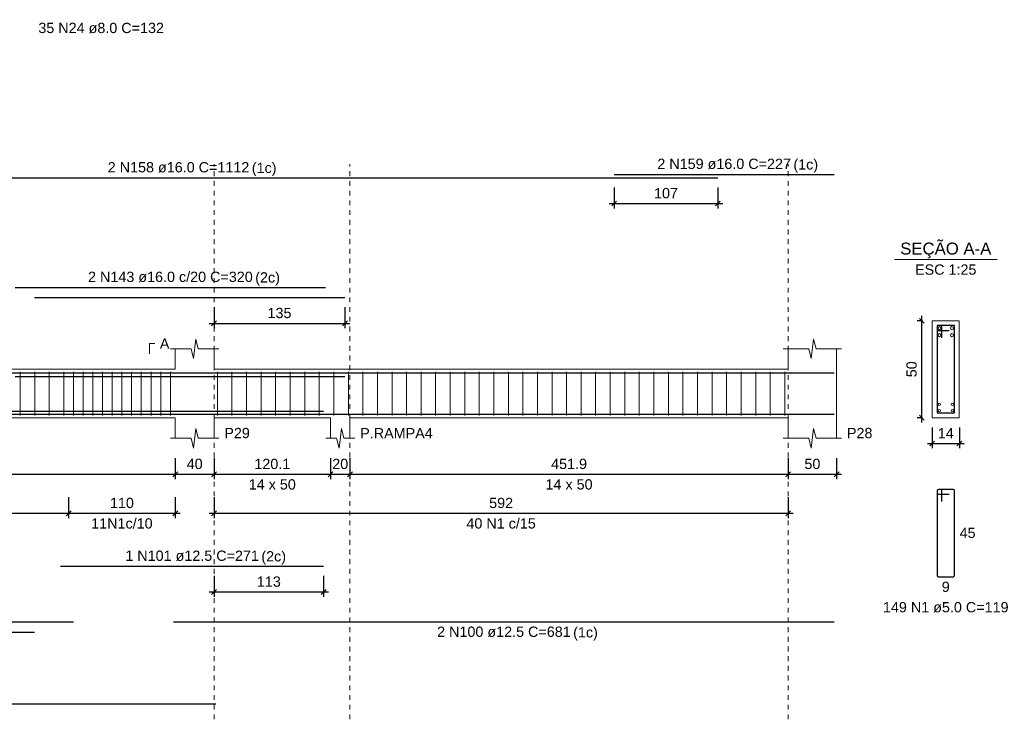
# Model space of a CAD drawing. Header units: millimetres. Extents: x 10 to 1250, y -62 to 528.
# Tile 326 of 656: x 543 to 563, y 163 to 177. Entities that reach past the tile are written whole.
import ezdxf

# ---------------------------------------------------------------- set-up
doc = ezdxf.new("R2010")
doc.units = ezdxf.units.MM
doc.header["$LTSCALE"] = 0.05
doc.linetypes.add('DOT', pattern=[6.35, 0, -6.35])
for name, color, linetype, lineweight in [('Descrição da armadura', 7, 'Continuous', 5), ('DT-Arm complementar', 5, 'Continuous', 5), ('DT-Barras na forma', 2, 'Continuous', 30), ('DT-Barras no corte', 5, 'Continuous', 5), ('DT-Barras rebatidas', 2, 'Continuous', 30), ('DT-Cotas', 9, 'Continuous', 5), ('DT-Forma', 5, 'Continuous', 5), ('DT-Pontilhado', 9, 'DOT', 5), ('DT-Textos', 7, 'Continuous', 5), ('Textos armaduras', 7, 'Continuous', 5)]:
    doc.layers.add(name, color=color, linetype=linetype, lineweight=lineweight)
doc.styles.add('Arial', font='arial.ttf')
doc.styles.get("Standard").update_dxf_attribs({"font": 'arial.ttf'})
doc.dimstyles.new('UM_25.000000', dxfattribs={"dimtxt": 0.18, "dimasz": 0.1, "dimexe": 0.1, "dimexo": 0.2, "dimgap": 0, "dimtad": 1, "dimtih": 1, "dimtoh": 1, "dimdec": 1, "dimlfac": 25, "dimzin": 0, "dimdsep": 46, "dimtxsty": 'Standard', "dimcen": 0.09, "dimdle": 0.1, "dimadec": 1, "dimazin": 2, "dimtfac": 1, "dimtdec": 4, "dimtofl": 0, "dimtmove": 0, "dimatfit": 3, "dimfxl": 1, "dimtolj": 1, "dimarcsym": 0})
doc.dimstyles.new('UM_50.000000', dxfattribs={"dimtxt": 0.18, "dimasz": 0.1, "dimexe": 0.1, "dimexo": 0.2, "dimgap": 0.1, "dimtad": 1, "dimdec": 1, "dimlfac": 50, "dimzin": 0, "dimdsep": 46, "dimtxsty": 'Standard', "dimblk": 'OBLIQUE', "dimcen": 0.09, "dimdle": 0.1, "dimadec": 1, "dimazin": 2, "dimtfac": 1, "dimtdec": 1, "dimtofl": 0, "dimtmove": 0, "dimatfit": 3, "dimldrblk": 'OBLIQUE', "dimfxl": 1, "dimtolj": 1, "dimarcsym": 1})

# ---------------------------------------------------------------- blocks, each defined once
blk = doc.blocks.new('_Oblique')
at = {"color": 0, "linetype": 'ByBlock', "lineweight": -2}
blk.add_line((-0.5, -0.5), (0.5, 0.5), dxfattribs=at)
blk = doc.blocks.new('*D2021')
at = {"layer": 'Defpoints', "color": 0, "transparency": 16777216}
for p in [(533.696, 168.606), (545.795, 168.606), (545.795, 168.077)]:
    blk.add_point(p, dxfattribs=at)
at = {"layer": 'DT-Cotas', "color": 0, "lineweight": -2, "transparency": 16777216}
for p, q in [((533.696, 168.406), (533.696, 167.977)), ((545.795, 168.406), (545.795, 167.977)), ((533.596, 168.077), (545.895, 168.077))]:
    blk.add_line(p, q, dxfattribs=at)
at = {"layer": 'DT-Cotas', "color": 0, "lineweight": -2, "transparency": 16777216, "xscale": 0.1, "yscale": 0.1, "zscale": 0.1, "rotation": 180}
blk.add_blockref('_Oblique', (533.696, 168.077), dxfattribs=at)
at = {"layer": 'DT-Cotas', "color": 0, "lineweight": -2, "transparency": 16777216, "xscale": 0.1, "yscale": 0.1, "zscale": 0.1}
blk.add_blockref('_Oblique', (545.795, 168.077), dxfattribs=at)
at = {"layer": 'DT-Cotas', "transparency": 16777216, "insert": (539.745, 168.289), "char_height": 0.2118, "attachment_point": 5, "rotation": 0.0057, "style": 'Arial'}
blk.add_mtext('\\A1;604.9', dxfattribs=at)
blk = doc.blocks.new('*D2022')
at = {"layer": 'Defpoints', "color": 0, "transparency": 16777216}
for p in [(545.795, 168.606), (546.595, 168.606), (546.595, 168.077)]:
    blk.add_point(p, dxfattribs=at)
at = {"layer": 'DT-Cotas', "color": 0, "lineweight": -2, "transparency": 16777216}
for p, q in [((545.795, 168.406), (545.795, 167.977)), ((546.595, 168.406), (546.595, 167.977)), ((545.695, 168.077), (546.695, 168.077))]:
    blk.add_line(p, q, dxfattribs=at)
at = {"layer": 'DT-Cotas', "color": 0, "lineweight": -2, "transparency": 16777216, "xscale": 0.1, "yscale": 0.1, "zscale": 0.1, "rotation": 180}
blk.add_blockref('_Oblique', (545.795, 168.077), dxfattribs=at)
at = {"layer": 'DT-Cotas', "color": 0, "lineweight": -2, "transparency": 16777216, "xscale": 0.1, "yscale": 0.1, "zscale": 0.1}
blk.add_blockref('_Oblique', (546.595, 168.077), dxfattribs=at)
at = {"layer": 'DT-Cotas', "transparency": 16777216, "insert": (546.195, 168.289), "char_height": 0.2118, "attachment_point": 5, "rotation": 0.0057, "style": 'Arial'}
blk.add_mtext('\\A1;40', dxfattribs=at)
blk = doc.blocks.new('*D2023')
at = {"layer": 'Defpoints', "color": 0, "transparency": 16777216}
for p in [(546.595, 168.606), (548.997, 168.606), (548.997, 168.077)]:
    blk.add_point(p, dxfattribs=at)
at = {"layer": 'DT-Cotas', "color": 0, "lineweight": -2, "transparency": 16777216}
for p, q in [((546.595, 168.406), (546.595, 167.977)), ((548.997, 168.406), (548.997, 167.977)), ((546.495, 168.077), (549.097, 168.077))]:
    blk.add_line(p, q, dxfattribs=at)
at = {"layer": 'DT-Cotas', "color": 0, "lineweight": -2, "transparency": 16777216, "xscale": 0.1, "yscale": 0.1, "zscale": 0.1, "rotation": 180}
blk.add_blockref('_Oblique', (546.595, 168.077), dxfattribs=at)
at = {"layer": 'DT-Cotas', "color": 0, "lineweight": -2, "transparency": 16777216, "xscale": 0.1, "yscale": 0.1, "zscale": 0.1}
blk.add_blockref('_Oblique', (548.997, 168.077), dxfattribs=at)
at = {"layer": 'DT-Cotas', "transparency": 16777216, "insert": (547.796, 168.289), "char_height": 0.2118, "attachment_point": 5, "rotation": 0.0057, "style": 'Arial'}
blk.add_mtext('\\A1;120.1', dxfattribs=at)
blk = doc.blocks.new('*D2024')
at = {"layer": 'Defpoints', "color": 0, "transparency": 16777216}
for p in [(548.997, 168.606), (549.397, 168.606), (549.397, 168.077)]:
    blk.add_point(p, dxfattribs=at)
at = {"layer": 'DT-Cotas', "color": 0, "lineweight": -2, "transparency": 16777216}
for p, q in [((548.997, 168.406), (548.997, 167.977)), ((549.397, 168.406), (549.397, 167.977)), ((548.897, 168.077), (549.497, 168.077))]:
    blk.add_line(p, q, dxfattribs=at)
at = {"layer": 'DT-Cotas', "color": 0, "lineweight": -2, "transparency": 16777216, "xscale": 0.1, "yscale": 0.1, "zscale": 0.1, "rotation": 180}
blk.add_blockref('_Oblique', (548.997, 168.077), dxfattribs=at)
at = {"layer": 'DT-Cotas', "color": 0, "lineweight": -2, "transparency": 16777216, "xscale": 0.1, "yscale": 0.1, "zscale": 0.1}
blk.add_blockref('_Oblique', (549.397, 168.077), dxfattribs=at)
at = {"layer": 'DT-Cotas', "transparency": 16777216, "insert": (549.197, 168.289), "char_height": 0.2118, "attachment_point": 5, "rotation": 0.0057, "style": 'Arial'}
blk.add_mtext('\\A1;20', dxfattribs=at)
blk = doc.blocks.new('*D2025')
at = {"layer": 'Defpoints', "color": 0, "transparency": 16777216}
for p in [(549.397, 168.606), (558.435, 168.606), (558.435, 168.077)]:
    blk.add_point(p, dxfattribs=at)
at = {"layer": 'DT-Cotas', "color": 0, "lineweight": -2, "transparency": 16777216}
for p, q in [((549.397, 168.406), (549.397, 167.977)), ((558.435, 168.406), (558.435, 167.977)), ((549.297, 168.077), (558.535, 168.077))]:
    blk.add_line(p, q, dxfattribs=at)
at = {"layer": 'DT-Cotas', "color": 0, "lineweight": -2, "transparency": 16777216, "xscale": 0.1, "yscale": 0.1, "zscale": 0.1, "rotation": 180}
blk.add_blockref('_Oblique', (549.397, 168.077), dxfattribs=at)
at = {"layer": 'DT-Cotas', "color": 0, "lineweight": -2, "transparency": 16777216, "xscale": 0.1, "yscale": 0.1, "zscale": 0.1}
blk.add_blockref('_Oblique', (558.435, 168.077), dxfattribs=at)
at = {"layer": 'DT-Cotas', "transparency": 16777216, "insert": (553.916, 168.289), "char_height": 0.2118, "attachment_point": 5, "rotation": 0.0057, "style": 'Arial'}
blk.add_mtext('\\A1;451.9', dxfattribs=at)
blk = doc.blocks.new('*D2026')
at = {"layer": 'Defpoints', "color": 0, "transparency": 16777216}
for p in [(558.435, 168.606), (559.435, 168.606), (559.435, 168.077)]:
    blk.add_point(p, dxfattribs=at)
at = {"layer": 'DT-Cotas', "color": 0, "lineweight": -2, "transparency": 16777216}
for p, q in [((558.435, 168.406), (558.435, 167.977)), ((559.435, 168.406), (559.435, 167.977)), ((558.335, 168.077), (559.535, 168.077))]:
    blk.add_line(p, q, dxfattribs=at)
at = {"layer": 'DT-Cotas', "color": 0, "lineweight": -2, "transparency": 16777216, "xscale": 0.1, "yscale": 0.1, "zscale": 0.1, "rotation": 180}
blk.add_blockref('_Oblique', (558.435, 168.077), dxfattribs=at)
at = {"layer": 'DT-Cotas', "color": 0, "lineweight": -2, "transparency": 16777216, "xscale": 0.1, "yscale": 0.1, "zscale": 0.1}
blk.add_blockref('_Oblique', (559.435, 168.077), dxfattribs=at)
at = {"layer": 'DT-Cotas', "transparency": 16777216, "insert": (558.935, 168.289), "char_height": 0.2118, "attachment_point": 5, "rotation": 0.0057, "style": 'Arial'}
blk.add_mtext('\\A1;50', dxfattribs=at)
blk = doc.blocks.new('*D2013')
at = {"layer": 'Defpoints', "color": 0, "transparency": 16777216}
for p in [(543.595, 167.801), (545.795, 167.801), (545.795, 167.272)]:
    blk.add_point(p, dxfattribs=at)
at = {"layer": 'DT-Cotas', "color": 0, "lineweight": -2, "transparency": 16777216}
for p, q in [((543.595, 167.601), (543.595, 167.172)), ((545.795, 167.601), (545.795, 167.172)), ((543.495, 167.272), (545.895, 167.272))]:
    blk.add_line(p, q, dxfattribs=at)
at = {"layer": 'DT-Cotas', "color": 0, "lineweight": -2, "transparency": 16777216, "xscale": 0.1, "yscale": 0.1, "zscale": 0.1, "rotation": 180}
blk.add_blockref('_Oblique', (543.595, 167.272), dxfattribs=at)
at = {"layer": 'DT-Cotas', "color": 0, "lineweight": -2, "transparency": 16777216, "xscale": 0.1, "yscale": 0.1, "zscale": 0.1}
blk.add_blockref('_Oblique', (545.795, 167.272), dxfattribs=at)
at = {"layer": 'DT-Cotas', "transparency": 16777216, "insert": (544.695, 167.484), "char_height": 0.2118, "attachment_point": 5, "rotation": 0.0057, "style": 'Arial'}
blk.add_mtext('\\A1;110', dxfattribs=at)
blk = doc.blocks.new('*D2014')
at = {"layer": 'Defpoints', "color": 0, "transparency": 16777216}
for p in [(535.896, 167.801), (543.595, 167.801), (543.595, 167.272)]:
    blk.add_point(p, dxfattribs=at)
at = {"layer": 'DT-Cotas', "color": 0, "lineweight": -2, "transparency": 16777216}
for p, q in [((535.896, 167.601), (535.896, 167.172)), ((543.595, 167.601), (543.595, 167.172)), ((535.796, 167.272), (543.695, 167.272))]:
    blk.add_line(p, q, dxfattribs=at)
at = {"layer": 'DT-Cotas', "color": 0, "lineweight": -2, "transparency": 16777216, "xscale": 0.1, "yscale": 0.1, "zscale": 0.1, "rotation": 180}
blk.add_blockref('_Oblique', (535.896, 167.272), dxfattribs=at)
at = {"layer": 'DT-Cotas', "color": 0, "lineweight": -2, "transparency": 16777216, "xscale": 0.1, "yscale": 0.1, "zscale": 0.1}
blk.add_blockref('_Oblique', (543.595, 167.272), dxfattribs=at)
at = {"layer": 'DT-Cotas', "transparency": 16777216, "insert": (539.745, 167.484), "char_height": 0.2118, "attachment_point": 5, "rotation": 0.0057, "style": 'Arial'}
blk.add_mtext('\\A1;384.9', dxfattribs=at)
blk = doc.blocks.new('*D2015')
at = {"layer": 'Defpoints', "color": 0, "transparency": 16777216}
for p in [(546.595, 167.801), (558.435, 167.801), (558.435, 167.272)]:
    blk.add_point(p, dxfattribs=at)
at = {"layer": 'DT-Cotas', "color": 0, "lineweight": -2, "transparency": 16777216}
for p, q in [((546.595, 167.601), (546.595, 167.172)), ((558.435, 167.601), (558.435, 167.172)), ((546.495, 167.272), (558.535, 167.272))]:
    blk.add_line(p, q, dxfattribs=at)
at = {"layer": 'DT-Cotas', "color": 0, "lineweight": -2, "transparency": 16777216, "xscale": 0.1, "yscale": 0.1, "zscale": 0.1, "rotation": 180}
blk.add_blockref('_Oblique', (546.595, 167.272), dxfattribs=at)
at = {"layer": 'DT-Cotas', "color": 0, "lineweight": -2, "transparency": 16777216, "xscale": 0.1, "yscale": 0.1, "zscale": 0.1}
blk.add_blockref('_Oblique', (558.435, 167.272), dxfattribs=at)
at = {"layer": 'DT-Cotas', "transparency": 16777216, "insert": (552.515, 167.484), "char_height": 0.2118, "attachment_point": 5, "rotation": 0.0057, "style": 'Arial'}
blk.add_mtext('\\A1;592', dxfattribs=at)
blk = doc.blocks.new('*D2033')
at = {"layer": 'Defpoints', "color": 0, "transparency": 16777216}
for p in [(546.595, 166.179), (548.855, 166.179), (548.855, 165.65)]:
    blk.add_point(p, dxfattribs=at)
at = {"layer": 'DT-Cotas', "color": 0, "lineweight": -2, "transparency": 16777216}
for p, q in [((546.595, 165.979), (546.595, 165.55)), ((548.855, 165.979), (548.855, 165.55)), ((546.495, 165.65), (548.955, 165.65))]:
    blk.add_line(p, q, dxfattribs=at)
at = {"layer": 'DT-Cotas', "color": 0, "lineweight": -2, "transparency": 16777216, "xscale": 0.1, "yscale": 0.1, "zscale": 0.1, "rotation": 180}
blk.add_blockref('_Oblique', (546.595, 165.65), dxfattribs=at)
at = {"layer": 'DT-Cotas', "color": 0, "lineweight": -2, "transparency": 16777216, "xscale": 0.1, "yscale": 0.1, "zscale": 0.1}
blk.add_blockref('_Oblique', (548.855, 165.65), dxfattribs=at)
at = {"layer": 'DT-Cotas', "transparency": 16777216, "insert": (547.725, 165.862), "char_height": 0.2118, "attachment_point": 5, "rotation": 0.0057, "style": 'Arial'}
blk.add_mtext('\\A1;113', dxfattribs=at)
blk = doc.blocks.new('*D2036')
at = {"layer": 'Defpoints', "color": 0, "transparency": 16777216}
for p in [(546.595, 171.719), (549.295, 171.719), (549.295, 171.189)]:
    blk.add_point(p, dxfattribs=at)
at = {"layer": 'DT-Cotas', "color": 0, "lineweight": -2, "transparency": 16777216}
for p, q in [((546.595, 171.519), (546.595, 171.089)), ((549.295, 171.519), (549.295, 171.089)), ((546.495, 171.189), (549.395, 171.189))]:
    blk.add_line(p, q, dxfattribs=at)
at = {"layer": 'DT-Cotas', "color": 0, "lineweight": -2, "transparency": 16777216, "xscale": 0.1, "yscale": 0.1, "zscale": 0.1, "rotation": 180}
blk.add_blockref('_Oblique', (546.595, 171.189), dxfattribs=at)
at = {"layer": 'DT-Cotas', "color": 0, "lineweight": -2, "transparency": 16777216, "xscale": 0.1, "yscale": 0.1, "zscale": 0.1}
blk.add_blockref('_Oblique', (549.295, 171.189), dxfattribs=at)
at = {"layer": 'DT-Cotas', "transparency": 16777216, "insert": (547.945, 171.401), "char_height": 0.2118, "attachment_point": 5, "rotation": 0.0057, "style": 'Arial'}
blk.add_mtext('\\A1;135', dxfattribs=at)
blk = doc.blocks.new('*D2038')
at = {"layer": 'Defpoints', "color": 0, "transparency": 16777216}
for p in [(554.845, 174.19), (556.985, 174.19), (556.985, 173.66)]:
    blk.add_point(p, dxfattribs=at)
at = {"layer": 'DT-Cotas', "color": 0, "lineweight": -2, "transparency": 16777216}
for p, q in [((554.845, 173.99), (554.845, 173.56)), ((556.985, 173.99), (556.985, 173.56)), ((554.745, 173.66), (557.085, 173.66))]:
    blk.add_line(p, q, dxfattribs=at)
at = {"layer": 'DT-Cotas', "color": 0, "lineweight": -2, "transparency": 16777216, "xscale": 0.1, "yscale": 0.1, "zscale": 0.1, "rotation": 180}
blk.add_blockref('_Oblique', (554.845, 173.66), dxfattribs=at)
at = {"layer": 'DT-Cotas', "color": 0, "lineweight": -2, "transparency": 16777216, "xscale": 0.1, "yscale": 0.1, "zscale": 0.1}
blk.add_blockref('_Oblique', (556.985, 173.66), dxfattribs=at)
at = {"layer": 'DT-Cotas', "transparency": 16777216, "insert": (555.915, 173.872), "char_height": 0.2118, "attachment_point": 5, "rotation": 0.0057, "style": 'Arial'}
blk.add_mtext('\\A1;107', dxfattribs=at)
blk = doc.blocks.new('*D2044')
at = {"layer": 'Defpoints', "color": 0, "transparency": 16777216}
for p in [(561.193, 171.242), (561.405, 171.242), (561.405, 169.242)]:
    blk.add_point(p, dxfattribs=at)
at = {"layer": 'DT-Cotas', "color": 0, "lineweight": -2, "transparency": 16777216}
for p, q in [((561.205, 171.242), (561.093, 171.242)), ((561.193, 169.142), (561.193, 171.342)), ((561.205, 169.242), (561.093, 169.242))]:
    blk.add_line(p, q, dxfattribs=at)
at = {"layer": 'DT-Cotas', "color": 0, "lineweight": -2, "transparency": 16777216, "xscale": 0.1, "yscale": 0.1, "zscale": 0.1}
for p, rotation in [((561.193, 171.242), 90), ((561.193, 169.242), 270)]:
    blk.add_blockref('_Oblique', p, dxfattribs=dict(at, rotation=rotation))
at = {"layer": 'DT-Cotas', "transparency": 16777216, "insert": (560.981, 170.242), "char_height": 0.2118, "attachment_point": 5, "rotation": 90, "style": 'Arial'}
blk.add_mtext('\\A1;50', dxfattribs=at)
blk = doc.blocks.new('*D2045')
at = {"layer": 'Defpoints', "color": 0, "transparency": 16777216}
for p in [(561.405, 169.242), (561.965, 169.242), (561.965, 168.712)]:
    blk.add_point(p, dxfattribs=at)
at = {"layer": 'DT-Cotas', "color": 0, "lineweight": -2, "transparency": 16777216}
for p, q in [((561.405, 169.042), (561.405, 168.612)), ((561.965, 169.042), (561.965, 168.612)), ((561.305, 168.712), (562.065, 168.712))]:
    blk.add_line(p, q, dxfattribs=at)
at = {"layer": 'DT-Cotas', "color": 0, "lineweight": -2, "transparency": 16777216, "xscale": 0.1, "yscale": 0.1, "zscale": 0.1, "rotation": 180}
blk.add_blockref('_Oblique', (561.405, 168.712), dxfattribs=at)
at = {"layer": 'DT-Cotas', "color": 0, "lineweight": -2, "transparency": 16777216, "xscale": 0.1, "yscale": 0.1, "zscale": 0.1}
blk.add_blockref('_Oblique', (561.965, 168.712), dxfattribs=at)
at = {"layer": 'DT-Cotas', "transparency": 16777216, "insert": (561.685, 168.924), "char_height": 0.2118, "attachment_point": 5, "rotation": 0.0057, "style": 'Arial'}
blk.add_mtext('\\A1;14', dxfattribs=at)

msp = doc.modelspace()

# ---------------------------------------------------------------- linework, layer by layer
at = {"layer": 'DT-Arm complementar'}
for p, q in [((542.5954, 169.2916), (542.5954, 170.1916)), ((542.8954, 169.2916), (542.8954, 170.1916)), ((543.1954, 169.2916), (543.1954, 170.1916)), ((543.4954, 169.2916), (543.4954, 170.1916)), ((543.6948, 169.2916), (543.6948, 170.1916)), ((543.8948, 169.2916), (543.8948, 170.1916)), ((544.0948, 169.2916), (544.0948, 170.1916)), ((544.2948, 169.2916), (544.2948, 170.1916)), ((544.4948, 169.2916), (544.4948, 170.1916)), ((544.6948, 169.2916), (544.6948, 170.1916)), ((544.8948, 169.2916), (544.8948, 170.1916)), ((545.0948, 169.2916), (545.0948, 170.1916)), ((545.2948, 169.2916), (545.2948, 170.1916)), ((545.4948, 169.2916), (545.4948, 170.1916)), ((545.6948, 169.2916), (545.6948, 170.1916)), ((546.6647, 169.2916), (546.6647, 170.1916)), ((546.9647, 169.2916), (546.9647, 170.1916)), ((547.2647, 169.2916), (547.2647, 170.1916)), ((547.5647, 169.2916), (547.5647, 170.1916)), ((547.8647, 169.2916), (547.8647, 170.1916)), ((548.1647, 169.2916), (548.1647, 170.1916)), ((548.4647, 169.2916), (548.4647, 170.1916)), ((548.7647, 169.2916), (548.7647, 170.1916)), ((549.0647, 169.2916), (549.0647, 170.1916)), ((549.3647, 169.2916), (549.3647, 170.1916)), ((549.6647, 169.2916), (549.6647, 170.1916)), ((549.9647, 169.2916), (549.9647, 170.1916)), ((550.2647, 169.2916), (550.2647, 170.1916)), ((550.5647, 169.2916), (550.5647, 170.1916)), ((550.8647, 169.2916), (550.8647, 170.1916)), ((551.1647, 169.2916), (551.1647, 170.1916)), ((551.4647, 169.2916), (551.4647, 170.1916)), ((551.7647, 169.2916), (551.7647, 170.1916)), ((552.0647, 169.2916), (552.0647, 170.1916)), ((552.3647, 169.2916), (552.3647, 170.1916)), ((552.6647, 169.2916), (552.6647, 170.1916)), ((552.9647, 169.2916), (552.9647, 170.1916)), ((553.2647, 169.2916), (553.2647, 170.1916)), ((553.5647, 169.2916), (553.5647, 170.1916)), ((553.8647, 169.2916), (553.8647, 170.1916)), ((554.1647, 169.2916), (554.1647, 170.1916)), ((554.4647, 169.2916), (554.4647, 170.1916)), ((554.7647, 169.2916), (554.7647, 170.1916)), ((555.0647, 169.2916), (555.0647, 170.1916)), ((555.3647, 169.2916), (555.3647, 170.1916)), ((555.6647, 169.2916), (555.6647, 170.1916)), ((555.9647, 169.2916), (555.9647, 170.1916)), ((556.2647, 169.2916), (556.2647, 170.1916)), ((556.5647, 169.2916), (556.5647, 170.1916)), ((556.8647, 169.2916), (556.8647, 170.1916)), ((557.1647, 169.2916), (557.1647, 170.1916)), ((557.4647, 169.2916), (557.4647, 170.1916)), ((557.7647, 169.2916), (557.7647, 170.1916)), ((558.0647, 169.2916), (558.0647, 170.1916)), ((558.3647, 169.2916), (558.3647, 170.1916))]:
    msp.add_line(p, q, dxfattribs=at)
at = {"layer": 'DT-Barras na forma'}
for p, q in [((561.6047, 171.1416), (561.5047, 171.1416)), ((561.5047, 171.1416), (561.5047, 169.3416)), ((561.8647, 171.1416), (561.5047, 171.1416)), ((561.5047, 171.1416), (561.5047, 171.0416)), ((561.5047, 171.0416), (561.7547, 171.0416)), ((561.6047, 170.8916), (561.6047, 171.1416)), ((561.8647, 169.3416), (561.8647, 171.1416)), ((561.5047, 169.3416), (561.8647, 169.3416))]:
    msp.add_line(p, q, dxfattribs=at)
for points in [[(534.74, 170.1656), (556.9846, 170.1656)], [(554.8446, 170.1656), (559.3846, 170.1656)], [(542.4948, 170.0936), (548.8948, 170.0936)], [(542.8948, 170.0936), (549.2948, 170.0936)], [(535.796, 169.3791), (542.8948, 169.3791)], [(536.596, 169.3791), (543.6948, 169.3791)], [(543.4299, 169.3791), (548.8549, 169.3791)], [(532.8621, 169.3141), (546.6287, 169.3141)], [(545.7609, 169.3141), (559.3846, 169.3141)]]:
    msp.add_lwpolyline(points, dxfattribs=at)
at = {"layer": 'DT-Barras no corte'}
for centre, radius in [((561.5567, 171.0896), 0.032), ((561.5567, 170.9456), 0.032), ((561.8127, 171.0896), 0.032), ((561.8127, 170.9456), 0.032), ((561.5497, 169.5166), 0.025), ((561.5497, 169.3866), 0.025), ((561.8197, 169.5166), 0.025), ((561.8197, 169.3866), 0.025)]:
    msp.add_circle(centre, radius, dxfattribs=at)
at = {"layer": 'DT-Barras rebatidas'}
for p, q in [((554.8446, 174.2604), (559.3846, 174.2604)), ((534.74, 174.1898), (556.9846, 174.1898)), ((542.4948, 171.9306), (548.8948, 171.9306)), ((561.5047, 167.7349), (561.5047, 165.9949)), ((561.5047, 167.7349), (561.5047, 167.6949)), ((561.5747, 167.7649), (561.5347, 167.7649)), ((561.8347, 167.7649), (561.5347, 167.7649)), ((561.6047, 167.5149), (561.6047, 167.7349)), ((561.8647, 165.9949), (561.8647, 167.7349)), ((561.5347, 167.6649), (561.7547, 167.6649)), ((543.4299, 166.1795), (548.8549, 166.1795)), ((561.5347, 165.9649), (561.8347, 165.9649)), ((545.7609, 165.0357), (559.3846, 165.0357)), ((535.796, 164.8239), (542.8948, 164.8239)), ((532.8621, 163.3413), (546.6287, 163.3413))]:
    msp.add_line(p, q, dxfattribs=at)
for points in [[(542.8948, 171.7188), (549.2948, 171.7188)], [(536.596, 165.0357), (543.6948, 165.0357)]]:
    msp.add_lwpolyline(points, dxfattribs=at)
for centre, start, end in [((561.5347, 167.7349), 90, 180), ((561.5347, 167.7349), 90, 180), ((561.5747, 167.7349), 0, 90), ((561.8347, 167.7349), 0, 90), ((561.5347, 167.6949), 180, 270), ((561.5347, 165.9949), 180, 270), ((561.8347, 165.9949), 270, 0)]:
    msp.add_arc(centre, 0.03, start, end, dxfattribs=at)
at = {"layer": 'DT-Forma'}
for p, q in [((561.9647, 171.2416), (561.4047, 171.2416)), ((561.4047, 171.2416), (561.4047, 171.2416)), ((561.4047, 171.2416), (561.4047, 169.2416)), ((561.9647, 169.2416), (561.9647, 171.2416)), ((561.9647, 171.2416), (561.9647, 171.2416)), ((546.1698, 170.4652), (546.2198, 170.8652)), ((546.2198, 170.8652), (546.2698, 170.6652)), ((558.9096, 170.4652), (558.9596, 170.8652)), ((558.9596, 170.8652), (559.0096, 170.6652)), ((545.6948, 170.6652), (546.1198, 170.6652)), ((545.7948, 170.2416), (545.7948, 170.6652)), ((546.1198, 170.6652), (546.1698, 170.4652)), ((546.2698, 170.6652), (546.6948, 170.6652)), ((546.5948, 170.6652), (546.5948, 170.2416)), ((558.3346, 170.6652), (558.8596, 170.6652)), ((558.4346, 170.2416), (558.4346, 170.6652)), ((558.8596, 170.6652), (558.9096, 170.4652)), ((559.0096, 170.6652), (559.5346, 170.6652)), ((559.4346, 170.6652), (559.4346, 170.2416)), ((533.496, 170.2416), (545.7948, 170.2416)), ((546.5948, 170.2416), (548.9969, 170.2416)), ((548.9969, 170.2416), (549.3969, 170.2416)), ((549.3969, 170.2416), (558.4346, 170.2416)), ((533.696, 169.2416), (545.7948, 169.2416)), ((545.7948, 169.2416), (545.7948, 168.818)), ((546.5948, 168.818), (546.5948, 169.2416)), ((546.5948, 169.2416), (548.9969, 169.2416)), ((548.9969, 169.2416), (548.9969, 168.818)), ((549.3969, 168.818), (549.3969, 169.2416)), ((549.3969, 169.2416), (558.4346, 169.2416)), ((558.4346, 169.2416), (558.4346, 168.818)), ((559.4346, 168.818), (559.4346, 169.2416)), ((561.4047, 169.2416), (561.9647, 169.2416)), ((561.4047, 169.2416), (561.4047, 169.2416)), ((561.9647, 169.2416), (561.9647, 169.2416)), ((546.1698, 168.618), (546.2198, 169.018)), ((546.2198, 169.018), (546.2698, 168.818)), ((549.1719, 168.618), (549.2219, 169.018)), ((549.2219, 169.018), (549.2719, 168.818)), ((558.9096, 168.618), (558.9596, 169.018)), ((558.9596, 169.018), (559.0096, 168.818)), ((545.6948, 168.818), (546.1198, 168.818)), ((546.1198, 168.818), (546.1698, 168.618)), ((546.2698, 168.818), (546.6948, 168.818)), ((548.8969, 168.818), (549.1219, 168.818)), ((549.1219, 168.818), (549.1719, 168.618)), ((549.2719, 168.818), (549.4969, 168.818)), ((558.3346, 168.818), (558.8596, 168.818)), ((558.8596, 168.818), (558.9096, 168.618)), ((559.0096, 168.818), (559.5346, 168.818))]:
    msp.add_line(p, q, dxfattribs=at)
at = {"layer": 'DT-Forma', "linetype": 'Continuous'}
msp.add_line((559.4346, 170.2416), (559.4346, 169.2416), dxfattribs=at)
at = {"layer": 'DT-Pontilhado', "ltscale": 0.2}
for p, q in [((546.5948, 163.0236), (546.5948, 174.4722)), ((549.3969, 163.0236), (549.3969, 174.4722)), ((558.4346, 163.0236), (558.4346, 174.4722))]:
    msp.add_line(p, q, dxfattribs=at)
at = {"layer": 'DT-Textos'}
msp.add_line((560.6257, 172.5065), (562.7437, 172.5065), dxfattribs=at)
msp.add_lwpolyline([(545.2653, 170.5593), (545.2653, 170.7711), (545.3712, 170.7711)], dxfattribs=at)

# ---------------------------------------------------------------- texts
at = {"layer": 'Descrição da armadura', "linetype": 'Continuous', "char_height": 0.2118, "attachment_point": 8, "line_spacing_factor": 0.798, "style": 'Arial'}
for s, insert, width in [('35 N24 ø8.0 C=132', (544.2664, 177.1687), 5.194653), ('2 N159 ø16.0 C=227', (557.1146, 174.3663), 5.524605), ('2 N158 ø16.0 C=1112', (545.8623, 174.2957), 5.854558), ('2 N143 ø16.0 c/20 C=320', (545.6948, 172.0365), 6.810812), ('11N1c/10', (544.6948, 166.9542), 2.539679), ('40 N1 c/15', (552.5147, 166.9542), 2.869342), ('1 N101 ø12.5 C=271', (546.1424, 166.2854), 5.524605), ('149 N1 ø5.0 C=119', (561.6847, 165.2236), 5.194653), ('2 N100 ø12.5 C=681', (552.5728, 164.718), 5.524605)]:
    msp.add_mtext(s, dxfattribs=dict(at, insert=insert, width=width))
at = {"layer": 'DT-Textos', "line_spacing_factor": 0.798, "style": 'Arial'}
for s, insert, char_height, width, attachment_point in [('(1c)', (547.3731, 174.2261), 0.2118, 1.009083, 7), ('(1c)', (558.5431, 174.2961), 0.2118, 1.009083, 7), ('SEÇÃO A-A', (561.6851, 172.5311), 0.2471, 4.254532, 8), ('ESC 1:25', (561.6847, 172.1888), 0.2118, 2.507973, 8), ('(2c)', (547.4441, 171.9671), 0.2118, 1.009083, 7), ('A', (545.4771, 170.6652), 0.2118, 0.390816, 7), ('P29', (546.8066, 168.818), 0.2118, 1.042557, 7), ('P.RAMPA4', (549.6087, 168.818), 0.2118, 2.963161, 7), ('P28', (559.6464, 168.818), 0.2118, 1.042557, 7), ('14 x 50', (547.7958, 167.759), 0.2118, 1.922035, 8), ('14 x 50', (553.9157, 167.759), 0.2118, 1.922035, 8), ('(2c)', (547.5701, 166.2151), 0.2118, 1.009083, 7), ('(1c)', (554.0011, 164.6481), 0.2118, 1.009083, 7)]:
    msp.add_mtext(s, dxfattribs=dict(at, insert=insert, char_height=char_height, width=width, attachment_point=attachment_point))
at = {"layer": 'Textos armaduras', "linetype": 'Continuous', "char_height": 0.2118, "attachment_point": 7, "line_spacing_factor": 0.798, "style": 'Arial'}
for s, insert, width in [('45', (561.9706, 166.759), 0.659905), ('9', (561.6022, 165.6472), 0.329953)]:
    msp.add_mtext(s, dxfattribs=dict(at, insert=insert, width=width))

# ---------------------------------------------------------------- dimensions: what is measured, and where the dimension line sits
at = {"layer": 'DT-Cotas'}
for base, p1, p2, dimstyle, override, picture, middle in [((556.9846, 173.6603), (554.8446, 174.1898), (556.9846, 174.1898), 'UM_50.000000', {"dimtxt": 0.2118, "dimasz": 0.1, "dimexe": 0.1, "dimexo": 0.2, "dimtad": 1, "dimtih": 0, "dimtoh": 0, "dimdec": 1, "dimlfac": 50, "dimzin": 8, "dimtxsty": 'Arial', "dimblk": 'Oblique', "dimblk1": 'Oblique', "dimblk2": 'Oblique', "dimsah": 1, "dimdle": 0.1, "dimse1": 0, "dimse2": 0, "dimclrt": 256, "dimadec": 1, "dimazin": 3, "dimtmove": 2, "dimldrblk": 'Oblique'}, '*D2038', (555.9146, 173.8721)), ((549.2948, 171.1893), (546.5948, 171.7188), (549.2948, 171.7188), 'UM_50.000000', {"dimtxt": 0.2118, "dimasz": 0.1, "dimexe": 0.1, "dimexo": 0.2, "dimtad": 1, "dimtih": 0, "dimtoh": 0, "dimdec": 1, "dimlfac": 50, "dimzin": 8, "dimtxsty": 'Arial', "dimblk": 'Oblique', "dimblk1": 'Oblique', "dimblk2": 'Oblique', "dimsah": 1, "dimdle": 0.1, "dimse1": 0, "dimse2": 0, "dimclrt": 256, "dimadec": 1, "dimazin": 3, "dimtmove": 2, "dimldrblk": 'Oblique'}, '*D2036', (547.9448, 171.4011)), ((561.9647, 168.7121), (561.4047, 169.2416), (561.9647, 169.2416), 'UM_25.000000', {"dimtxt": 0.2118, "dimasz": 0.1, "dimexe": 0.1, "dimexo": 0.2, "dimtad": 1, "dimtih": 0, "dimtoh": 0, "dimdec": 1, "dimlfac": 25, "dimzin": 8, "dimtxsty": 'Arial', "dimblk": 'Oblique', "dimblk1": 'Oblique', "dimblk2": 'Oblique', "dimsah": 1, "dimdle": 0.1, "dimse1": 0, "dimse2": 0, "dimclrt": 256, "dimadec": 1, "dimazin": 3, "dimtmove": 2, "dimldrblk": 'Oblique'}, '*D2045', (561.6847, 168.9239)), ((545.7948, 168.0767), (533.696, 168.6062), (545.7948, 168.6062), 'UM_50.000000', {"dimtxt": 0.2118, "dimasz": 0.1, "dimexe": 0.1, "dimexo": 0.2, "dimtad": 1, "dimtih": 0, "dimtoh": 0, "dimdec": 1, "dimlfac": 50, "dimzin": 8, "dimtxsty": 'Arial', "dimblk": 'Oblique', "dimblk1": 'Oblique', "dimblk2": 'Oblique', "dimsah": 1, "dimdle": 0.1, "dimse1": 0, "dimse2": 0, "dimclrt": 256, "dimadec": 1, "dimazin": 3, "dimtmove": 2, "dimldrblk": 'Oblique'}, '*D2021', (539.7454, 168.2885)), ((546.5948, 168.0767), (545.7948, 168.6062), (546.5948, 168.6062), 'UM_50.000000', {"dimtxt": 0.2118, "dimasz": 0.1, "dimexe": 0.1, "dimexo": 0.2, "dimtad": 1, "dimtih": 0, "dimtoh": 0, "dimdec": 1, "dimlfac": 50, "dimzin": 8, "dimtxsty": 'Arial', "dimblk": 'Oblique', "dimblk1": 'Oblique', "dimblk2": 'Oblique', "dimsah": 1, "dimdle": 0.1, "dimse1": 0, "dimse2": 0, "dimclrt": 256, "dimadec": 1, "dimazin": 3, "dimtmove": 2, "dimldrblk": 'Oblique'}, '*D2022', (546.1948, 168.2885)), ((548.9969, 168.0767), (546.5948, 168.6062), (548.9969, 168.6062), 'UM_50.000000', {"dimtxt": 0.2118, "dimasz": 0.1, "dimexe": 0.1, "dimexo": 0.2, "dimtad": 1, "dimtih": 0, "dimtoh": 0, "dimdec": 1, "dimlfac": 50, "dimzin": 8, "dimtxsty": 'Arial', "dimblk": 'Oblique', "dimblk1": 'Oblique', "dimblk2": 'Oblique', "dimsah": 1, "dimdle": 0.1, "dimse1": 0, "dimse2": 0, "dimclrt": 256, "dimadec": 1, "dimazin": 3, "dimtmove": 2, "dimldrblk": 'Oblique'}, '*D2023', (547.7958, 168.2885)), ((549.3969, 168.0767), (548.9969, 168.6062), (549.3969, 168.6062), 'UM_50.000000', {"dimtxt": 0.2118, "dimasz": 0.1, "dimexe": 0.1, "dimexo": 0.2, "dimtad": 1, "dimtih": 0, "dimtoh": 0, "dimdec": 1, "dimlfac": 50, "dimzin": 8, "dimtxsty": 'Arial', "dimblk": 'Oblique', "dimblk1": 'Oblique', "dimblk2": 'Oblique', "dimsah": 1, "dimdle": 0.1, "dimse1": 0, "dimse2": 0, "dimclrt": 256, "dimadec": 1, "dimazin": 3, "dimtmove": 2, "dimldrblk": 'Oblique'}, '*D2024', (549.1969, 168.2885)), ((558.4346, 168.0767), (549.3969, 168.6062), (558.4346, 168.6062), 'UM_50.000000', {"dimtxt": 0.2118, "dimasz": 0.1, "dimexe": 0.1, "dimexo": 0.2, "dimtad": 1, "dimtih": 0, "dimtoh": 0, "dimdec": 1, "dimlfac": 50, "dimzin": 8, "dimtxsty": 'Arial', "dimblk": 'Oblique', "dimblk1": 'Oblique', "dimblk2": 'Oblique', "dimsah": 1, "dimdle": 0.1, "dimse1": 0, "dimse2": 0, "dimclrt": 256, "dimadec": 1, "dimazin": 3, "dimtmove": 2, "dimldrblk": 'Oblique'}, '*D2025', (553.9157, 168.2885)), ((559.4346, 168.0767), (558.4346, 168.6062), (559.4346, 168.6062), 'UM_50.000000', {"dimtxt": 0.2118, "dimasz": 0.1, "dimexe": 0.1, "dimexo": 0.2, "dimtad": 1, "dimtih": 0, "dimtoh": 0, "dimdec": 1, "dimlfac": 50, "dimzin": 8, "dimtxsty": 'Arial', "dimblk": 'Oblique', "dimblk1": 'Oblique', "dimblk2": 'Oblique', "dimsah": 1, "dimdle": 0.1, "dimse1": 0, "dimse2": 0, "dimclrt": 256, "dimadec": 1, "dimazin": 3, "dimtmove": 2, "dimldrblk": 'Oblique'}, '*D2026', (558.9346, 168.2885)), ((543.5948, 167.2719), (535.896, 167.8014), (543.5948, 167.8014), 'UM_50.000000', {"dimtxt": 0.2118, "dimasz": 0.1, "dimexe": 0.1, "dimexo": 0.2, "dimtad": 1, "dimtih": 0, "dimtoh": 0, "dimdec": 1, "dimlfac": 50, "dimzin": 8, "dimtxsty": 'Arial', "dimblk": 'Oblique', "dimblk1": 'Oblique', "dimblk2": 'Oblique', "dimsah": 1, "dimdle": 0.1, "dimse1": 0, "dimse2": 0, "dimclrt": 256, "dimadec": 1, "dimazin": 3, "dimtmove": 2, "dimldrblk": 'Oblique'}, '*D2014', (539.7454, 167.4837)), ((545.7948, 167.2719), (543.5948, 167.8014), (545.7948, 167.8014), 'UM_50.000000', {"dimtxt": 0.2118, "dimasz": 0.1, "dimexe": 0.1, "dimexo": 0.2, "dimtad": 1, "dimtih": 0, "dimtoh": 0, "dimdec": 1, "dimlfac": 50, "dimzin": 8, "dimtxsty": 'Arial', "dimblk": 'Oblique', "dimblk1": 'Oblique', "dimblk2": 'Oblique', "dimsah": 1, "dimdle": 0.1, "dimse1": 0, "dimse2": 0, "dimclrt": 256, "dimadec": 1, "dimazin": 3, "dimtmove": 2, "dimldrblk": 'Oblique'}, '*D2013', (544.6948, 167.4837)), ((558.4346, 167.2719), (546.5948, 167.8014), (558.4346, 167.8014), 'UM_50.000000', {"dimtxt": 0.2118, "dimasz": 0.1, "dimexe": 0.1, "dimexo": 0.2, "dimtad": 1, "dimtih": 0, "dimtoh": 0, "dimdec": 1, "dimlfac": 50, "dimzin": 8, "dimtxsty": 'Arial', "dimblk": 'Oblique', "dimblk1": 'Oblique', "dimblk2": 'Oblique', "dimsah": 1, "dimdle": 0.1, "dimse1": 0, "dimse2": 0, "dimclrt": 256, "dimadec": 1, "dimazin": 3, "dimtmove": 2, "dimldrblk": 'Oblique'}, '*D2015', (552.5147, 167.4837)), ((548.8549, 165.65), (546.5949, 166.1795), (548.8549, 166.1795), 'UM_50.000000', {"dimtxt": 0.2118, "dimasz": 0.1, "dimexe": 0.1, "dimexo": 0.2, "dimtad": 1, "dimtih": 0, "dimtoh": 0, "dimdec": 1, "dimlfac": 50, "dimzin": 8, "dimtxsty": 'Arial', "dimblk": 'Oblique', "dimblk1": 'Oblique', "dimblk2": 'Oblique', "dimsah": 1, "dimdle": 0.1, "dimse1": 0, "dimse2": 0, "dimclrt": 256, "dimadec": 1, "dimazin": 3, "dimtmove": 2, "dimldrblk": 'Oblique'}, '*D2033', (547.7249, 165.8618))]:
    dim = msp.add_linear_dim(base=base, p1=p1, p2=p2, dimstyle=dimstyle, override=override, dxfattribs=at)
    dim.commit()
    dim.dimension.update_dxf_attribs({"geometry": picture, "text_midpoint": middle, "dimtype": 160, "text_rotation": 0.00573})
dim = msp.add_linear_dim(base=(561.1929, 171.2416), p1=(561.4047, 169.2416), p2=(561.4047, 171.2416), angle=90, dimstyle='UM_25.000000', override={"dimtxt": 0.2118, "dimasz": 0.1, "dimexe": 0.1, "dimexo": 0.2, "dimtad": 1, "dimtih": 0, "dimtoh": 0, "dimdec": 1, "dimlfac": 25, "dimzin": 8, "dimtxsty": 'Arial', "dimblk": 'Oblique', "dimblk1": 'Oblique', "dimblk2": 'Oblique', "dimsah": 1, "dimdle": 0.1, "dimse1": 0, "dimse2": 0, "dimclrt": 256, "dimadec": 1, "dimazin": 3, "dimtmove": 2, "dimldrblk": 'Oblique'}, dxfattribs=at)
dim.commit()
dim.dimension.update_dxf_attribs({"geometry": '*D2044', "text_midpoint": (560.9811, 170.2416), "dimtype": 160, "text_rotation": 90})

doc.saveas('drawing.dxf')
